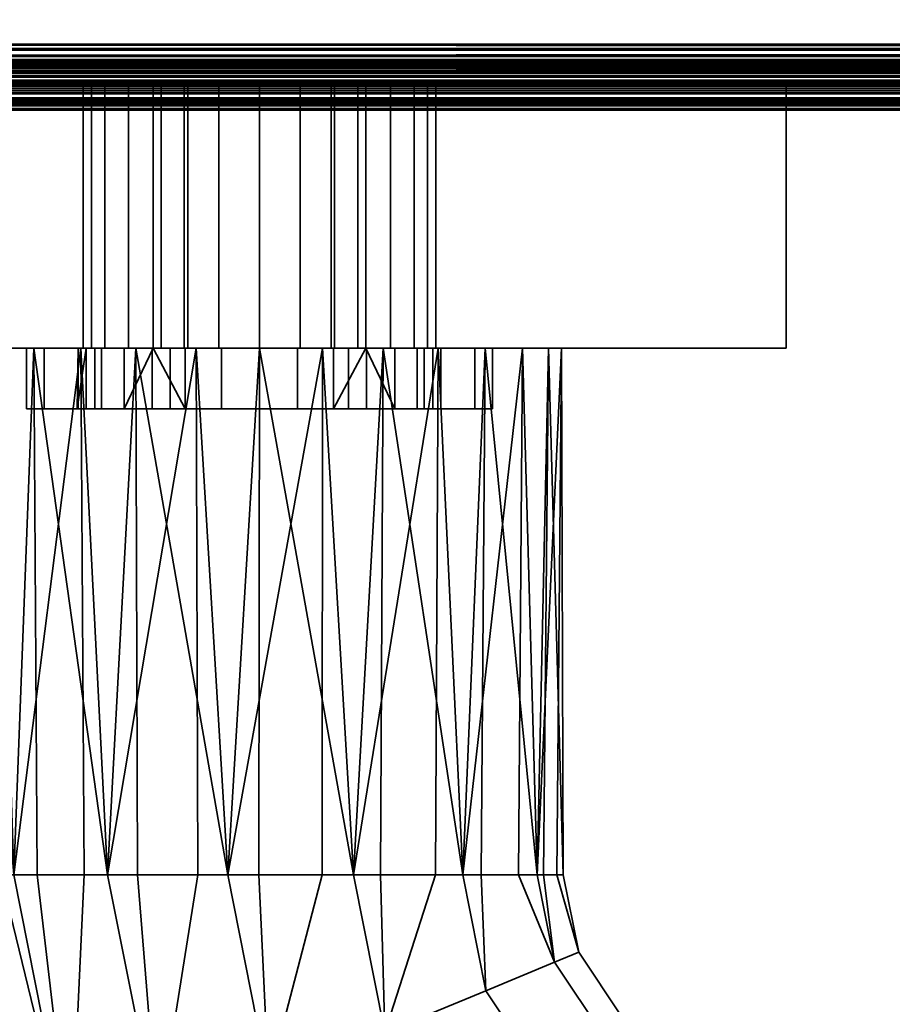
# Model space of a CAD drawing. Header units: millimetres. Extents: x -590 to 3690, y -120 to 127.
# Tile 613 of 656: x 2544 to 2587, y -94 to -46. Entities that reach past the tile are written whole.
import ezdxf

# ---------------------------------------------------------------- set-up
doc = ezdxf.new("R2010")
doc.units = ezdxf.units.MM
doc.layers.add('151', color=7, linetype='Continuous', true_color=0xffffff)

# ---------------------------------------------------------------- blocks, each defined once
blk = doc.blocks.new('UG_SURFACE_155')
at = {"layer": '151', "color": 43, "linetype": 'Continuous', "lineweight": 35}
for points in [[(2491, 0, 2017), (2491, -49, 2017), (3509, -49, 2017), (3509, 0, 2017)], [(2491, -47), (2491, -2), (3509, -2), (3509, -47)], [(2491, -49, 2), (2491, -47), (3509, -47), (3509, -49, 2)], [(2491, -49, 2017), (2530, -49, 1186.5), (2556, -49, 1190)], [(2556, -49, 1190), (2582, -49, 1186.5), (3509, -49, 2017), (2491, -49, 2017)], [(2491, -49, 2), (2556, -49, 948), (2530, -49, 951.5)], [(2582, -49, 951.5), (2556, -49, 948), (2491, -49, 2), (3509, -49, 2)], [(2556, -49, 948), (2556, -62, 948), (2530, -62, 951.5), (2530, -49, 951.5)], [(2530, -49, 1186.5), (2530, -62, 1186.5), (2556, -62, 1190), (2556, -49, 1190)], [(2547.289, -49, 1011.173), (2547.289, -62, 1011.173), (2548.368, -62, 1007.721), (2548.368, -49, 1007.721)], [(2547.699, -49, 1014.767), (2547.699, -62, 1014.767), (2547.289, -62, 1011.173), (2547.289, -49, 1011.173)], [(2564.711, -49, 1011.173), (2547.699, -49, 1014.767), (2547.289, -49, 1011.173)], [(2547.289, -49, 1011.173), (2548.368, -49, 1007.721), (2550.75, -49, 1005), (2564.711, -49, 1011.173)], [(2549.527, -49, 1017.888), (2549.527, -62, 1017.888), (2547.699, -62, 1014.767), (2547.699, -49, 1014.767)], [(2564.711, -49, 1011.173), (2549.527, -49, 1017.888), (2547.699, -49, 1014.767)], [(2548.368, -49, 1007.721), (2548.368, -62, 1007.721), (2550.75, -62, 1005), (2550.75, -49, 1005)], [(2552.461, -49, 1020.002), (2552.461, -62, 1020.002), (2549.527, -62, 1017.888), (2549.527, -49, 1017.888)], [(2556, -49, 1020.75), (2552.461, -49, 1020.002), (2549.527, -49, 1017.888), (2564.711, -49, 1011.173)], [(2550.75, -49, 992.5), (2550.75, -62, 992.5), (2551.15, -62, 990.491), (2551.15, -49, 990.491)], [(2550.75, -49, 1005), (2550.75, -62, 1005), (2550.75, -62, 1004.69)], [(2550.75, -62, 1004.69), (2550.75, -62, 992.5), (2550.75, -49, 992.5), (2550.75, -49, 1005)], [(2561.25, -49, 992.5), (2550.75, -49, 992.5), (2551.15, -49, 990.491), (2552.288, -49, 988.788)], [(2561.25, -49, 992.5), (2561.25, -49, 1005), (2550.75, -49, 1005), (2550.75, -49, 992.5)], [(2561.25, -49, 1005), (2563.632, -49, 1007.721), (2564.711, -49, 1011.173), (2550.75, -49, 1005)], [(2551.15, -49, 990.491), (2551.15, -62, 990.491), (2552.288, -62, 988.788), (2552.288, -49, 988.788)], [(2552.288, -49, 988.788), (2552.288, -62, 988.788), (2553.991, -62, 987.65), (2553.991, -49, 987.65)], [(2552.288, -49, 988.788), (2553.991, -49, 987.65), (2556, -49, 987.25)], [(2556, -49, 987.25), (2558.009, -49, 987.65), (2559.712, -49, 988.788), (2552.288, -49, 988.788)], [(2559.712, -49, 988.788), (2560.85, -49, 990.491), (2561.25, -49, 992.5), (2552.288, -49, 988.788)], [(2556, -49, 1020.75), (2556, -62, 1020.75), (2552.461, -62, 1020.002), (2552.461, -49, 1020.002)], [(2553.991, -49, 987.65), (2553.991, -62, 987.65), (2556, -62, 987.25), (2556, -49, 987.25)], [(2582, -49, 951.5), (2582, -62, 951.5), (2556, -62, 948), (2556, -49, 948)], [(2556, -49, 1190), (2556, -62, 1190), (2582, -62, 1186.5), (2582, -49, 1186.5)], [(2556, -49, 987.25), (2556, -62, 987.25), (2558.009, -62, 987.65), (2558.009, -49, 987.65)], [(2559.539, -49, 1020.002), (2559.539, -62, 1020.002), (2556, -62, 1020.75), (2556, -49, 1020.75)], [(2556, -49, 1020.75), (2564.711, -49, 1011.173), (2564.301, -49, 1014.767), (2562.473, -49, 1017.888)], [(2562.473, -49, 1017.888), (2559.539, -49, 1020.002), (2556, -49, 1020.75)], [(2558.009, -49, 987.65), (2558.009, -62, 987.65), (2559.712, -62, 988.788), (2559.712, -49, 988.788)], [(2562.473, -49, 1017.888), (2562.473, -62, 1017.888), (2559.539, -62, 1020.002), (2559.539, -49, 1020.002)], [(2559.712, -49, 988.788), (2559.712, -62, 988.788), (2560.85, -62, 990.491), (2560.85, -49, 990.491)], [(2560.85, -49, 990.491), (2560.85, -62, 990.491), (2561.25, -62, 992.5), (2561.25, -49, 992.5)], [(2561.25, -49, 1005), (2561.25, -49, 992.5), (2561.25, -62, 992.5), (2561.25, -62, 1004.69)], [(2561.25, -62, 1004.69), (2561.25, -62, 1005), (2561.25, -49, 1005)], [(2561.25, -49, 1005), (2561.25, -62, 1005), (2563.632, -62, 1007.721), (2563.632, -49, 1007.721)], [(2564.301, -49, 1014.767), (2564.301, -62, 1014.767), (2562.473, -62, 1017.888), (2562.473, -49, 1017.888)], [(2563.632, -49, 1007.721), (2563.632, -62, 1007.721), (2564.711, -62, 1011.173), (2564.711, -49, 1011.173)], [(2564.711, -49, 1011.173), (2564.711, -62, 1011.173), (2564.301, -62, 1014.767), (2564.301, -49, 1014.767)], [(2582, -49, 1186.5), (2582, -49, 951.5), (3509, -49, 2), (3509, -49, 2017)], [(2582, -49, 1186.5), (2582, -62, 1186.5), (2582, -62, 951.5), (2582, -49, 951.5)], [(2530, -62, 951.5), (2544.853, -62, 1093.963), (2541.734, -62, 1099.365)], [(2530, -62, 951.5), (2544.5, -62, 993.5), (2544.5, -62, 1014.5)], [(2530, -62, 951.5), (2549.899, -62, 1090.297), (2544.853, -62, 1093.963)], [(2530, -62, 951.5), (2545.375, -62, 989.099), (2544.5, -62, 993.5)], [(2530, -62, 951.5), (2547.868, -62, 985.368), (2545.375, -62, 989.099)], [(2556, -62, 1190), (2530, -62, 1186.5), (2552.881, -62, 1118.672), (2559.119, -62, 1118.672)], [(2543.01, -62, 1111.5), (2547.183, -62, 1116.135), (2530, -62, 1186.5)], [(2530, -62, 951.5), (2551.599, -62, 982.875), (2547.868, -62, 985.368)], [(2547.183, -62, 1116.135), (2552.881, -62, 1118.672), (2530, -62, 1186.5)], [(2530, -62, 951.5), (2556, -62, 948), (2556, -62, 982), (2551.599, -62, 982.875)], [(2544.5, -62, 1014.5), (2556, -62, 1089), (2549.899, -62, 1090.297), (2530, -62, 951.5)], [(2541.734, -62, 1099.365), (2544.853, -62, 1093.963), (2543.865, -88, 1095.183)], [(2547.183, -62, 1116.135), (2543.01, -62, 1111.5), (2543.865, -88, 1112.817)], [(2544.853, -62, 1093.963), (2545.017, -88, 1094.146), (2543.865, -88, 1095.183)], [(2543.865, -88, 1112.817), (2547.348, -88, 1115.953), (2547.183, -62, 1116.135)], [(2556, -62, 1089), (2544.5, -62, 1014.5), (2545.375, -62, 1018.901)], [(2545.375, -62, 989.099), (2545.375, -65, 989.099), (2544.5, -65, 993.5), (2544.5, -62, 993.5)], [(2544.5, -62, 993.5), (2544.5, -65, 993.5), (2544.5, -65, 1014.5), (2544.5, -62, 1014.5)], [(2544.5, -62, 1014.5), (2544.5, -65, 1014.5), (2545.375, -65, 1018.901), (2545.375, -62, 1018.901)], [(2544.853, -62, 1093.963), (2549.899, -62, 1090.297), (2548.5, -88, 1091.01)], [(2548.5, -88, 1091.01), (2545.017, -88, 1094.146), (2544.853, -62, 1093.963)], [(2545.375, -62, 1018.901), (2547.868, -62, 1022.632), (2556, -62, 1089)], [(2547.868, -62, 985.368), (2547.868, -65, 985.368), (2545.375, -65, 989.099), (2545.375, -62, 989.099)], [(2545.375, -62, 1018.901), (2545.375, -65, 1018.901), (2547.868, -65, 1022.632), (2547.868, -62, 1022.632)], [(2547.441, -62, 1009.219), (2547.049, -62, 1012.941), (2547, -65, 1012)], [(2547.049, -62, 1012.941), (2547.049, -65, 1012.941), (2547, -65, 1012)], [(2547, -65, 1012), (2547.441, -65, 1009.219), (2547.441, -62, 1009.219)], [(2548.206, -62, 1016.5), (2548.206, -65, 1016.5), (2547.049, -65, 1012.941), (2547.049, -62, 1012.941)], [(2547.049, -62, 1012.941), (2547.289, -62, 1011.173), (2547.699, -62, 1014.767)], [(2547.699, -62, 1014.767), (2548.206, -62, 1016.5), (2547.049, -62, 1012.941)], [(2547.289, -62, 1011.173), (2547.049, -62, 1012.941), (2547.441, -62, 1009.219)], [(2552.881, -62, 1118.672), (2547.183, -62, 1116.135), (2548.5, -88, 1116.99)], [(2547.183, -62, 1116.135), (2547.348, -88, 1115.953), (2548.5, -88, 1116.99)], [(2547.441, -62, 1009.219), (2548.368, -62, 1007.721), (2547.289, -62, 1011.173)], [(2547.441, -62, 1009.219), (2547.441, -65, 1009.219), (2549.312, -65, 1005.978), (2549.312, -62, 1005.978)], [(2548.368, -62, 1007.721), (2547.441, -62, 1009.219), (2549.312, -62, 1005.978)], [(2548.206, -62, 1016.5), (2547.699, -62, 1014.767), (2549.527, -62, 1017.888)], [(2556, -62, 1089), (2547.868, -62, 1022.632), (2551.599, -62, 1025.125)], [(2551.599, -62, 982.875), (2551.599, -65, 982.875), (2547.868, -65, 985.368), (2547.868, -62, 985.368)], [(2547.868, -62, 1022.632), (2547.868, -65, 1022.632), (2551.599, -65, 1025.125), (2551.599, -62, 1025.125)], [(2550.71, -62, 1019.281), (2550.71, -65, 1019.281), (2548.206, -65, 1016.5), (2548.206, -62, 1016.5)], [(2549.527, -62, 1017.888), (2550.71, -62, 1019.281), (2548.206, -62, 1016.5)], [(2549.312, -62, 1005.978), (2550.75, -62, 1004.69), (2550.75, -62, 1005), (2548.368, -62, 1007.721)], [(2549.899, -62, 1090.297), (2549.975, -88, 1090.53), (2548.5, -88, 1091.01)], [(2548.5, -88, 1116.99), (2552.957, -88, 1118.439), (2552.881, -62, 1118.672)], [(2549.312, -65, 1005.978), (2552.339, -65, 1003.778), (2550.75, -62, 1004.69)], [(2550.75, -62, 1004.69), (2549.312, -62, 1005.978), (2549.312, -65, 1005.978)], [(2550.71, -62, 1019.281), (2549.527, -62, 1017.888), (2552.461, -62, 1020.002)], [(2549.899, -62, 1090.297), (2556, -62, 1089), (2554.432, -88, 1089.082)], [(2554.432, -88, 1089.082), (2549.975, -88, 1090.53), (2549.899, -62, 1090.297)], [(2554.129, -62, 1020.803), (2554.129, -65, 1020.803), (2550.71, -65, 1019.281), (2550.71, -62, 1019.281)], [(2552.461, -62, 1020.002), (2554.129, -62, 1020.803), (2550.71, -62, 1019.281)], [(2552.339, -65, 1003.778), (2552.339, -62, 1003.778), (2550.75, -62, 1004.69)], [(2552.288, -62, 988.788), (2551.15, -62, 990.491), (2550.75, -62, 992.5), (2556, -62, 987.25)], [(2550.75, -62, 992.5), (2550.75, -62, 1004.69), (2552.339, -62, 1003.778)], [(2550.75, -62, 992.5), (2552.339, -62, 1003.778), (2556, -62, 1003), (2556, -62, 987.25)], [(2551.599, -62, 1025.125), (2556, -62, 1026), (2556, -62, 1089)], [(2556, -62, 982), (2556, -65, 982), (2551.599, -65, 982.875), (2551.599, -62, 982.875)], [(2551.599, -62, 1025.125), (2551.599, -65, 1025.125), (2556, -65, 1026), (2556, -62, 1026)], [(2556, -62, 987.25), (2553.991, -62, 987.65), (2552.288, -62, 988.788)], [(2552.339, -62, 1003.778), (2552.339, -65, 1003.778), (2556, -65, 1003), (2556, -62, 1003)], [(2554.129, -62, 1020.803), (2552.461, -62, 1020.002), (2556, -62, 1020.75)], [(2559.119, -62, 1118.672), (2552.881, -62, 1118.672), (2554.432, -88, 1118.918)], [(2552.881, -62, 1118.672), (2552.957, -88, 1118.439), (2554.432, -88, 1118.918)], [(2557.871, -62, 1020.803), (2557.871, -65, 1020.803), (2554.129, -65, 1020.803), (2554.129, -62, 1020.803)], [(2557.871, -62, 1020.803), (2554.129, -62, 1020.803), (2556, -62, 1020.75)], [(2556, -62, 1089), (2555.974, -88, 1089.244), (2554.432, -88, 1089.082)], [(2554.432, -88, 1118.918), (2559.093, -88, 1118.428), (2559.119, -62, 1118.672)], [(2560.635, -88, 1089.734), (2555.974, -88, 1089.244), (2556, -62, 1089)], [(2562.101, -62, 1090.297), (2556, -62, 1089), (2556, -62, 1026), (2560.401, -62, 1025.125)], [(2559.119, -62, 1118.672), (2582, -62, 1186.5), (2556, -62, 1190)], [(2560.401, -62, 982.875), (2556, -62, 982), (2556, -62, 948), (2582, -62, 951.5)], [(2560.401, -62, 982.875), (2560.401, -65, 982.875), (2556, -65, 982), (2556, -62, 982)], [(2556, -62, 1026), (2556, -65, 1026), (2560.401, -65, 1025.125), (2560.401, -62, 1025.125)], [(2556, -62, 1089), (2562.101, -62, 1090.297), (2560.635, -88, 1089.734)], [(2556, -62, 1003), (2556, -65, 1003), (2559.661, -65, 1003.778), (2559.661, -62, 1003.778)], [(2556, -62, 987.25), (2561.25, -62, 992.5), (2560.85, -62, 990.491), (2559.712, -62, 988.788)], [(2556, -62, 987.25), (2556, -62, 1003), (2559.661, -62, 1003.778), (2561.25, -62, 992.5)], [(2559.712, -62, 988.788), (2558.009, -62, 987.65), (2556, -62, 987.25)], [(2556, -62, 1020.75), (2559.539, -62, 1020.002), (2557.871, -62, 1020.803)], [(2561.29, -62, 1019.281), (2561.29, -65, 1019.281), (2557.871, -65, 1020.803), (2557.871, -62, 1020.803)], [(2561.29, -62, 1019.281), (2557.871, -62, 1020.803), (2559.539, -62, 1020.002)], [(2559.119, -62, 1118.672), (2559.093, -88, 1118.428), (2560.635, -88, 1118.266)], [(2582, -62, 1186.5), (2559.119, -62, 1118.672), (2564.817, -62, 1116.135)], [(2564.817, -62, 1116.135), (2559.119, -62, 1118.672), (2560.635, -88, 1118.266)], [(2559.539, -62, 1020.002), (2562.473, -62, 1017.888), (2561.29, -62, 1019.281)], [(2561.25, -62, 1004.69), (2559.661, -65, 1003.778), (2562.688, -65, 1005.978)], [(2561.25, -62, 1004.69), (2559.661, -62, 1003.778), (2559.661, -65, 1003.778)], [(2559.661, -62, 1003.778), (2561.25, -62, 1004.69), (2561.25, -62, 992.5)], [(2564.132, -62, 985.368), (2560.401, -62, 982.875), (2582, -62, 951.5)], [(2560.401, -62, 1025.125), (2564.132, -62, 1022.632), (2562.101, -62, 1090.297)], [(2564.132, -62, 985.368), (2564.132, -65, 985.368), (2560.401, -65, 982.875), (2560.401, -62, 982.875)], [(2560.401, -62, 1025.125), (2560.401, -65, 1025.125), (2564.132, -65, 1022.632), (2564.132, -62, 1022.632)], [(2562.101, -62, 1090.297), (2561.978, -88, 1090.51), (2560.635, -88, 1089.734)], [(2560.635, -88, 1118.266), (2564.694, -88, 1115.923), (2564.817, -62, 1116.135)], [(2562.688, -65, 1005.978), (2562.688, -62, 1005.978), (2561.25, -62, 1004.69)], [(2563.632, -62, 1007.721), (2561.25, -62, 1005), (2561.25, -62, 1004.69), (2562.688, -62, 1005.978)], [(2563.794, -62, 1016.5), (2563.794, -65, 1016.5), (2561.29, -65, 1019.281), (2561.29, -62, 1019.281)], [(2563.794, -62, 1016.5), (2561.29, -62, 1019.281), (2562.473, -62, 1017.888)], [(2566.037, -88, 1092.853), (2561.978, -88, 1090.51), (2562.101, -62, 1090.297)], [(2582, -62, 951.5), (2562.101, -62, 1090.297), (2566.625, -62, 1018.901), (2567.5, -62, 1014.5)], [(2562.101, -62, 1090.297), (2564.132, -62, 1022.632), (2566.625, -62, 1018.901)], [(2567.147, -62, 1093.963), (2562.101, -62, 1090.297), (2582, -62, 951.5)], [(2562.101, -62, 1090.297), (2567.147, -62, 1093.963), (2566.037, -88, 1092.853)], [(2562.473, -62, 1017.888), (2564.301, -62, 1014.767), (2563.794, -62, 1016.5)], [(2562.688, -62, 1005.978), (2562.688, -65, 1005.978), (2564.559, -65, 1009.219), (2564.559, -62, 1009.219)], [(2562.688, -62, 1005.978), (2564.559, -62, 1009.219), (2563.632, -62, 1007.721)], [(2564.711, -62, 1011.173), (2563.632, -62, 1007.721), (2564.559, -62, 1009.219)], [(2564.951, -62, 1012.941), (2564.951, -65, 1012.941), (2563.794, -65, 1016.5), (2563.794, -62, 1016.5)], [(2564.951, -62, 1012.941), (2563.794, -62, 1016.5), (2564.301, -62, 1014.767)], [(2566.625, -62, 989.099), (2564.132, -62, 985.368), (2582, -62, 951.5)], [(2566.625, -62, 989.099), (2566.625, -65, 989.099), (2564.132, -65, 985.368), (2564.132, -62, 985.368)], [(2564.132, -62, 1022.632), (2564.132, -65, 1022.632), (2566.625, -65, 1018.901), (2566.625, -62, 1018.901)], [(2564.301, -62, 1014.767), (2564.711, -62, 1011.173), (2564.951, -62, 1012.941)], [(2564.559, -62, 1009.219), (2564.559, -65, 1009.219), (2564.951, -65, 1012.941), (2564.951, -62, 1012.941)], [(2564.559, -62, 1009.219), (2564.951, -62, 1012.941), (2564.711, -62, 1011.173)], [(2564.817, -62, 1116.135), (2564.694, -88, 1115.923), (2566.037, -88, 1115.147)], [(2582, -62, 1186.5), (2564.817, -62, 1116.135), (2568.99, -62, 1111.5)], [(2568.99, -62, 1111.5), (2564.817, -62, 1116.135), (2566.037, -88, 1115.147)], [(2567.147, -62, 1093.963), (2566.948, -88, 1094.107), (2566.037, -88, 1092.853)], [(2566.037, -88, 1115.147), (2568.792, -88, 1111.356), (2568.99, -62, 1111.5)], [(2567.5, -62, 993.5), (2566.625, -62, 989.099), (2582, -62, 951.5)], [(2567.5, -62, 993.5), (2567.5, -65, 993.5), (2566.625, -65, 989.099), (2566.625, -62, 989.099)], [(2566.625, -62, 1018.901), (2566.625, -65, 1018.901), (2567.5, -65, 1014.5), (2567.5, -62, 1014.5)], [(2569.703, -88, 1097.899), (2566.948, -88, 1094.107), (2567.147, -62, 1093.963)], [(2582, -62, 951.5), (2570.266, -62, 1099.365), (2567.147, -62, 1093.963)], [(2567.147, -62, 1093.963), (2570.266, -62, 1099.365), (2569.703, -88, 1097.899)], [(2567.5, -62, 1014.5), (2567.5, -62, 993.5), (2582, -62, 951.5)], [(2567.5, -62, 1014.5), (2567.5, -65, 1014.5), (2567.5, -65, 993.5), (2567.5, -62, 993.5)], [(2568.99, -62, 1111.5), (2568.792, -88, 1111.356), (2569.703, -88, 1110.101)], [(2568.99, -62, 1111.5), (2570.918, -62, 1105.568), (2582, -62, 1186.5)], [(2570.918, -62, 1105.568), (2568.99, -62, 1111.5), (2569.703, -88, 1110.101)], [(2570.266, -62, 1099.365), (2570.026, -88, 1099.416), (2569.703, -88, 1097.899)], [(2569.703, -88, 1110.101), (2570.678, -88, 1105.517), (2570.918, -62, 1105.568)], [(2571, -88, 1104), (2570.026, -88, 1099.416), (2570.266, -62, 1099.365)], [(2570.918, -62, 1105.568), (2570.266, -62, 1099.365), (2582, -62, 951.5), (2582, -62, 1186.5)], [(2570.266, -62, 1099.365), (2570.918, -62, 1105.568), (2571, -88, 1104)], [(2570.918, -62, 1105.568), (2570.678, -88, 1105.517), (2571, -88, 1104)], [(2544.5, -65, 1014.5), (2544.5, -65, 993.5), (2547.441, -65, 1009.219), (2547, -65, 1012)], [(2547, -65, 1012), (2547.049, -65, 1012.941), (2544.5, -65, 1014.5)], [(2544.5, -65, 993.5), (2549.312, -65, 1005.978), (2547.441, -65, 1009.219)], [(2547.049, -65, 1012.941), (2548.206, -65, 1016.5), (2545.375, -65, 1018.901), (2544.5, -65, 1014.5)], [(2552.339, -65, 1003.778), (2549.312, -65, 1005.978), (2544.5, -65, 993.5), (2545.375, -65, 989.099)], [(2556, -65, 1003), (2552.339, -65, 1003.778), (2545.375, -65, 989.099), (2547.868, -65, 985.368)], [(2548.206, -65, 1016.5), (2550.71, -65, 1019.281), (2547.868, -65, 1022.632), (2545.375, -65, 1018.901)], [(2551.599, -65, 1025.125), (2547.868, -65, 1022.632), (2550.71, -65, 1019.281), (2554.129, -65, 1020.803)], [(2547.868, -65, 985.368), (2551.599, -65, 982.875), (2556, -65, 982), (2556, -65, 1003)], [(2556, -65, 1026), (2551.599, -65, 1025.125), (2554.129, -65, 1020.803)], [(2554.129, -65, 1020.803), (2557.871, -65, 1020.803), (2560.401, -65, 1025.125), (2556, -65, 1026)], [(2556, -65, 1003), (2556, -65, 982), (2560.401, -65, 982.875), (2564.132, -65, 985.368)], [(2564.132, -65, 985.368), (2566.625, -65, 989.099), (2559.661, -65, 1003.778), (2556, -65, 1003)], [(2557.871, -65, 1020.803), (2561.29, -65, 1019.281), (2564.132, -65, 1022.632), (2560.401, -65, 1025.125)], [(2566.625, -65, 989.099), (2567.5, -65, 993.5), (2562.688, -65, 1005.978), (2559.661, -65, 1003.778)], [(2566.625, -65, 1018.901), (2564.132, -65, 1022.632), (2561.29, -65, 1019.281), (2563.794, -65, 1016.5)], [(2564.559, -65, 1009.219), (2562.688, -65, 1005.978), (2567.5, -65, 993.5)], [(2563.794, -65, 1016.5), (2564.951, -65, 1012.941), (2567.5, -65, 1014.5), (2566.625, -65, 1018.901)], [(2567.5, -65, 993.5), (2567.5, -65, 1014.5), (2564.951, -65, 1012.941), (2564.559, -65, 1009.219)], [(2544.348, -103.182, 1100.881), (2544.348, -103.182, 1107.119), (2541, -88, 1104)], [(2544.348, -103.182, 1107.119), (2541.164, -88, 1105.559), (2541, -88, 1104)], [(2541, -88, 1104), (2541.328, -88, 1100.881), (2544.348, -103.182, 1100.881)], [(2544.348, -103.182, 1107.119), (2541.328, -88, 1107.119), (2541.164, -88, 1105.559)], [(2544.348, -103.182, 1100.881), (2541.328, -88, 1100.881), (2541.959, -88, 1099.465)], [(2543.234, -88, 1111.4), (2541.328, -88, 1107.119), (2544.348, -103.182, 1107.119), (2546.691, -102.211, 1112.817)], [(2541.959, -88, 1099.465), (2543.865, -88, 1095.183), (2546.691, -102.211, 1095.183), (2544.348, -103.182, 1100.881)], [(2546.691, -102.211, 1112.817), (2543.865, -88, 1112.817), (2543.234, -88, 1111.4)], [(2546.691, -102.211, 1095.183), (2543.865, -88, 1095.183), (2545.017, -88, 1094.146)], [(2547.348, -88, 1115.953), (2543.865, -88, 1112.817), (2546.691, -102.211, 1112.817)], [(2545.017, -88, 1094.146), (2548.5, -88, 1091.01), (2550.974, -100.437, 1091.01), (2546.691, -102.211, 1095.183)], [(2546.691, -102.211, 1112.817), (2550.974, -100.437, 1116.99), (2548.5, -88, 1116.99), (2547.348, -88, 1115.953)], [(2550.974, -100.437, 1091.01), (2548.5, -88, 1091.01), (2549.975, -88, 1090.53)], [(2552.957, -88, 1118.439), (2548.5, -88, 1116.99), (2550.974, -100.437, 1116.99)], [(2549.975, -88, 1090.53), (2554.432, -88, 1089.082), (2556.454, -98.167, 1089.082), (2550.974, -100.437, 1091.01)], [(2550.974, -100.437, 1116.99), (2556.454, -98.167, 1118.918), (2554.432, -88, 1118.918), (2552.957, -88, 1118.439)], [(2556.454, -98.167, 1089.082), (2554.432, -88, 1089.082), (2555.974, -88, 1089.244)], [(2559.093, -88, 1118.428), (2554.432, -88, 1118.918), (2556.454, -98.167, 1118.918)], [(2555.974, -88, 1089.244), (2560.635, -88, 1089.734), (2562.186, -95.793, 1089.734), (2556.454, -98.167, 1089.082)], [(2556.454, -98.167, 1118.918), (2562.186, -95.793, 1118.266), (2560.635, -88, 1118.266), (2559.093, -88, 1118.428)], [(2562.186, -95.793, 1089.734), (2560.635, -88, 1089.734), (2561.978, -88, 1090.51)], [(2564.694, -88, 1115.923), (2560.635, -88, 1118.266), (2562.186, -95.793, 1118.266)], [(2561.978, -88, 1090.51), (2566.037, -88, 1092.853), (2567.176, -93.726, 1092.853), (2562.186, -95.793, 1089.734)], [(2562.186, -95.793, 1118.266), (2567.176, -93.726, 1115.147), (2566.037, -88, 1115.147), (2564.694, -88, 1115.923)], [(2567.176, -93.726, 1092.853), (2566.037, -88, 1092.853), (2566.948, -88, 1094.107)], [(2568.792, -88, 1111.356), (2566.037, -88, 1115.147), (2567.176, -93.726, 1115.147), (2570.563, -92.323, 1110.101)], [(2566.948, -88, 1094.107), (2569.703, -88, 1097.899), (2570.563, -92.323, 1097.899), (2567.176, -93.726, 1092.853)], [(2570.563, -92.323, 1110.101), (2569.703, -88, 1110.101), (2568.792, -88, 1111.356)], [(2570.563, -92.323, 1097.899), (2569.703, -88, 1097.899), (2570.026, -88, 1099.416)], [(2570.678, -88, 1105.517), (2569.703, -88, 1110.101), (2570.563, -92.323, 1110.101), (2571.761, -91.827, 1104)], [(2570.026, -88, 1099.416), (2571, -88, 1104), (2571.761, -91.827, 1104), (2570.563, -92.323, 1097.899)], [(2571.761, -91.827, 1104), (2571, -88, 1104), (2570.678, -88, 1105.517)], [(2571.761, -91.827, 1104), (2573.929, -95.071, 1104), (2573.012, -95.988, 1097.899), (2570.563, -92.323, 1097.899)], [(2570.563, -92.323, 1110.101), (2573.012, -95.988, 1110.101), (2573.929, -95.071, 1104), (2571.761, -91.827, 1104)], [(2570.563, -92.323, 1097.899), (2573.012, -95.988, 1097.899), (2570.42, -98.58, 1092.853), (2567.176, -93.726, 1092.853)], [(2567.176, -93.726, 1115.147), (2570.42, -98.58, 1115.147), (2573.012, -95.988, 1110.101), (2570.563, -92.323, 1110.101)], [(2567.176, -93.726, 1092.853), (2570.42, -98.58, 1092.853), (2566.6, -102.4, 1089.734), (2562.186, -95.793, 1089.734)], [(2562.186, -95.793, 1118.266), (2566.6, -102.4, 1118.266), (2570.42, -98.58, 1115.147), (2567.176, -93.726, 1115.147)]]:
    blk.add_3dface(points, dxfattribs=at)
blk = doc.blocks.new('UG_SURFACE_206')
at = {"layer": '151', "color": 41, "linetype": 'Continuous', "lineweight": 35}
for points in [[(3587.75, -50, 2096.25), (3587.75, -35, 2096.25), (2412.25, -35, 2096.25), (2412.25, -50, 2096.25)], [(3517.75, -35, 2026.25), (3517.75, -50, 2026.25), (2482.25, -50, 2026.25), (2482.25, -35, 2026.25)], [(3517.75, -50, 2026.25), (3587.75, -50, 2096.25), (2412.25, -50, 2096.25), (2482.25, -50, 2026.25)]]:
    blk.add_3dface(points, dxfattribs=at)
blk = doc.blocks.new('UG_SURFACE_207')
at = {"layer": '151', "color": 14, "linetype": 'Continuous', "lineweight": 35}
for points in [[(3592.75, -47, 2101.25), (3592.75, -31.25, 2101.25), (2407.25, -31.25, 2101.25), (2407.25, -47, 2101.25)], [(2412.25, -31.25, 2096.25), (3587.75, -31.25, 2096.25), (3587.75, -50, 2096.25), (2412.25, -50, 2096.25)], [(3592.75, -47, 2101.25), (2407.25, -47, 2101.25), (2407.281, -47.233, 2101.219)], [(2407.281, -47.233, 2101.219), (3592.727, -47.236, 2101.227), (3592.75, -47, 2101.25)], [(3592.695, -47.571, 2101.195), (2407.281, -47.233, 2101.219), (2407.355, -47.785, 2101.146)], [(3592.695, -47.571, 2101.195), (3592.727, -47.236, 2101.227), (2407.281, -47.233, 2101.219)], [(3592.695, -47.571, 2101.195), (2407.355, -47.785, 2101.146), (2407.472, -48.072, 2101.028)], [(2407.472, -48.072, 2101.028), (3592.528, -48.075, 2101.028), (3592.695, -47.571, 2101.195)], [(3592.528, -48.075, 2101.028), (2407.472, -48.072, 2101.028), (2407.636, -48.473, 2100.863)], [(3592.454, -48.299, 2100.954), (3592.528, -48.075, 2101.028), (2407.636, -48.473, 2100.863)], [(3592.454, -48.299, 2100.954), (2407.636, -48.473, 2100.863), (2407.93, -48.841, 2100.57)], [(2407.93, -48.841, 2100.57), (3592.076, -48.857, 2100.576), (3592.454, -48.299, 2100.954)], [(3591.96, -49.029, 2100.46), (2407.93, -48.841, 2100.57), (2408.229, -49.217, 2100.271)], [(3591.96, -49.029, 2100.46), (3592.076, -48.857, 2100.576), (2407.93, -48.841, 2100.57)], [(3591.96, -49.029, 2100.46), (2408.229, -49.217, 2100.271), (2408.603, -49.442, 2099.897)], [(2408.603, -49.442, 2099.897), (3591.398, -49.456, 2099.897), (3591.96, -49.029, 2100.46)], [(3591.398, -49.456, 2099.897), (2408.603, -49.442, 2099.897), (2409.243, -49.826, 2099.257)], [(3591.11, -49.674, 2099.61), (3591.398, -49.456, 2099.897), (2409.243, -49.826, 2099.257)], [(3591.11, -49.674, 2099.61), (2409.243, -49.826, 2099.257), (2409.386, -49.851, 2099.114)], [(2409.386, -49.851, 2099.114), (3590.607, -49.795, 2099.107), (3591.11, -49.674, 2099.61)], [(3590.607, -49.795, 2099.107), (2409.386, -49.851, 2099.114), (2410.25, -50, 2098.25)], [(2410.25, -50, 2098.25), (3589.75, -50, 2098.25), (3590.607, -49.795, 2099.107)], [(3587.75, -50, 2096.25), (3589.75, -50, 2098.25), (2410.25, -50, 2098.25), (2412.25, -50, 2096.25)]]:
    blk.add_3dface(points, dxfattribs=at)
blk = doc.blocks.new('UG_SURFACE_208')
at = {"layer": '151', "color": 14, "linetype": 'Continuous', "lineweight": 35}
for points in [[(3512.75, 11.25, 2021.25), (3512.75, -47, 2021.25), (2487.25, -47, 2021.25), (2487.25, 11.25, 2021.25)], [(3517.75, -50, 2026.25), (3517.75, -35, 2026.25), (2482.25, -35, 2026.25), (2482.25, -50, 2026.25)], [(2487.195, -47.571, 2021.305), (3512.75, -47, 2021.25), (3512.855, -47.785, 2021.354)], [(2487.195, -47.571, 2021.305), (2487.25, -47, 2021.25), (3512.75, -47, 2021.25)], [(3512.855, -47.785, 2021.354), (2487.103, -47.851, 2021.398), (2487.195, -47.571, 2021.305)], [(2486.954, -48.299, 2021.546), (2487.103, -47.851, 2021.398), (3512.885, -47.859, 2021.385)], [(2486.954, -48.299, 2021.546), (3512.885, -47.859, 2021.385), (3513.136, -48.473, 2021.636)], [(3512.855, -47.785, 2021.354), (3512.885, -47.859, 2021.385), (2487.103, -47.851, 2021.398)], [(3513.136, -48.473, 2021.636), (2486.729, -48.631, 2021.771), (2486.954, -48.299, 2021.546)], [(3513.136, -48.473, 2021.636), (3513.266, -48.635, 2021.765), (2486.729, -48.631, 2021.771)], [(3513.729, -49.217, 2022.229), (2486.113, -49.292, 2022.387), (2486.46, -49.029, 2022.04)], [(2486.46, -49.029, 2022.04), (2486.729, -48.631, 2021.771), (3513.266, -48.635, 2021.765)], [(2486.46, -49.029, 2022.04), (3513.266, -48.635, 2021.765), (3513.729, -49.217, 2022.229)], [(2485.61, -49.674, 2022.89), (2486.113, -49.292, 2022.387), (3513.88, -49.308, 2022.38)], [(2485.61, -49.674, 2022.89), (3513.88, -49.308, 2022.38), (3514.666, -49.78, 2023.166)], [(3513.729, -49.217, 2022.229), (3513.88, -49.308, 2022.38), (2486.113, -49.292, 2022.387)], [(3515.75, -50, 2024.25), (3517.75, -50, 2026.25), (2482.25, -50, 2026.25), (2484.25, -50, 2024.25)], [(2484.25, -50, 2024.25), (2484.483, -49.944, 2024.017), (3515.514, -49.959, 2024.014)], [(3515.514, -49.959, 2024.014), (3515.75, -50, 2024.25), (2484.25, -50, 2024.25)], [(3514.743, -49.826, 2023.243), (2484.483, -49.944, 2024.017), (2485.332, -49.741, 2023.168)], [(3514.743, -49.826, 2023.243), (3515.514, -49.959, 2024.014), (2484.483, -49.944, 2024.017)], [(3514.666, -49.78, 2023.166), (2485.332, -49.741, 2023.168), (2485.61, -49.674, 2022.89)], [(2485.332, -49.741, 2023.168), (3514.666, -49.78, 2023.166), (3514.743, -49.826, 2023.243)]]:
    blk.add_3dface(points, dxfattribs=at)
blk = doc.blocks.new('UG_SURFACE_209')
at = {"layer": '151', "color": 7, "linetype": 'Continuous', "lineweight": 35}
for points in [[(2487.25, 11, 2021.25), (2487.25, -47, 2021.25), (3512.75, -47, 2021.25), (3512.75, 11, 2021.25)], [(3512.5, 11, 2021), (3512.5, -47, 2021), (2487.5, -47, 2021), (2487.5, 11, 2021)], [(3593, -47, 2101.5), (3593, -31.25, 2101.5), (2407, -31.25, 2101.5), (2407, -47, 2101.5)], [(2407.25, -31.25, 2101.25), (3592.75, -31.25, 2101.25), (3274.75, -47, 2101.25), (2476.75, -47, 2101.25)], [(3593, -47, 2101.5), (2407, -47, 2101.5), (2407.04, -47.249, 2101.46)], [(2407.04, -47.249, 2101.46), (3592.975, -47.256, 2101.475), (3593, -47, 2101.5)], [(3592.555, -47.993, 2101.055), (2407.44, -47.994, 2101.06), (3274.75, -47, 2101.25)], [(2476.75, -47, 2101.25), (3274.75, -47, 2101.25), (2407.44, -47.994, 2101.06)], [(3512.855, -47.785, 2021.354), (2487.25, -47, 2021.25), (2487.195, -47.571, 2021.305)], [(3512.855, -47.785, 2021.354), (3512.75, -47, 2021.25), (2487.25, -47, 2021.25)], [(2487.388, -47.848, 2021.112), (3512.5, -47, 2021), (3512.613, -47.85, 2021.113)], [(2487.388, -47.848, 2021.112), (2487.5, -47, 2021), (3512.5, -47, 2021)], [(3592.941, -47.619, 2101.441), (2407.04, -47.249, 2101.46), (2407.161, -48.01, 2101.339)], [(3592.941, -47.619, 2101.441), (3592.975, -47.256, 2101.475), (2407.04, -47.249, 2101.46)], [(3592.941, -47.619, 2101.441), (2407.161, -48.01, 2101.339), (2407.238, -48.159, 2101.262)], [(2407.238, -48.159, 2101.262), (3592.76, -48.165, 2101.26), (3592.941, -47.619, 2101.441)], [(2487.195, -47.571, 2021.305), (2487.023, -48.091, 2021.477), (3512.978, -48.087, 2021.478)], [(2487.195, -47.571, 2021.305), (3512.978, -48.087, 2021.478), (3512.855, -47.785, 2021.354)], [(2407.636, -48.473, 2100.863), (2407.44, -47.994, 2101.06), (3592.555, -47.993, 2101.055)], [(2407.636, -48.473, 2100.863), (3592.555, -47.993, 2101.055), (3592.454, -48.299, 2100.954)], [(3513.136, -48.473, 2021.636), (2487.023, -48.091, 2021.477), (2486.954, -48.299, 2021.546)], [(3512.919, -48.596, 2021.419), (2486.955, -48.799, 2021.544), (2487.351, -47.927, 2021.149)], [(3513.136, -48.473, 2021.636), (3512.978, -48.087, 2021.478), (2487.023, -48.091, 2021.477)], [(3512.613, -47.85, 2021.113), (2487.351, -47.927, 2021.149), (2487.388, -47.848, 2021.112)], [(3512.613, -47.85, 2021.113), (3512.646, -47.931, 2021.146), (2487.351, -47.927, 2021.149)], [(2487.351, -47.927, 2021.149), (3512.646, -47.931, 2021.146), (3512.919, -48.596, 2021.419)], [(3592.679, -48.408, 2101.179), (2407.238, -48.159, 2101.262), (2407.648, -48.947, 2100.852)], [(3592.679, -48.408, 2101.179), (3592.76, -48.165, 2101.26), (2407.238, -48.159, 2101.262)], [(3592.454, -48.299, 2100.954), (3591.96, -49.029, 2100.46), (2407.636, -48.473, 2100.863)], [(2407.636, -48.473, 2100.863), (3591.96, -49.029, 2100.46), (3591.918, -49.061, 2100.418)], [(3591.918, -49.061, 2100.418), (2408.092, -49.045, 2100.408), (2407.636, -48.473, 2100.863)], [(3592.679, -48.408, 2101.179), (2407.648, -48.947, 2100.852), (2407.723, -49.012, 2100.777)], [(2407.723, -49.012, 2100.777), (3592.27, -49.012, 2100.77), (3592.679, -48.408, 2101.179)], [(3513.638, -49.103, 2022.138), (2486.954, -48.299, 2021.546), (2486.46, -49.029, 2022.04)], [(2486.954, -48.299, 2021.546), (3513.638, -49.103, 2022.138), (3513.136, -48.473, 2021.636)], [(3512.919, -48.596, 2021.419), (3513.058, -48.771, 2021.559), (2486.955, -48.799, 2021.544)], [(2407.723, -49.012, 2100.777), (2408.468, -49.658, 2100.032), (3591.535, -49.66, 2100.035)], [(3591.535, -49.66, 2100.035), (3592.144, -49.198, 2100.644), (2407.723, -49.012, 2100.777)], [(3592.144, -49.198, 2100.644), (3592.27, -49.012, 2100.77), (2407.723, -49.012, 2100.777)], [(2408.229, -49.217, 2100.271), (2408.092, -49.045, 2100.408), (3591.918, -49.061, 2100.418)], [(2408.229, -49.217, 2100.271), (3591.918, -49.061, 2100.418), (3591.11, -49.674, 2099.61)], [(3513.561, -49.402, 2022.061), (2486.253, -49.454, 2022.247), (2486.952, -48.805, 2021.548)], [(2486.46, -49.029, 2022.04), (2486.366, -49.1, 2022.135), (3513.638, -49.103, 2022.138)], [(2486.952, -48.805, 2021.548), (3513.058, -48.771, 2021.559), (3513.561, -49.402, 2022.061)], [(2486.952, -48.805, 2021.548), (2486.955, -48.799, 2021.544), (3513.058, -48.771, 2021.559)], [(2408.229, -49.217, 2100.271), (3591.11, -49.674, 2099.61), (3590.881, -49.729, 2099.38)], [(3590.881, -49.729, 2099.38), (2409.12, -49.752, 2099.38), (2408.229, -49.217, 2100.271)], [(3513.729, -49.217, 2022.229), (2486.366, -49.1, 2022.135), (2485.61, -49.674, 2022.89)], [(2485.61, -49.674, 2022.89), (3514.65, -49.77, 2023.15), (3513.729, -49.217, 2022.229)], [(2485.849, -49.829, 2022.65), (2486.253, -49.454, 2022.247), (3513.724, -49.5, 2022.224)], [(2485.849, -49.829, 2022.65), (3513.724, -49.5, 2022.224), (3514.575, -50.011, 2023.076)], [(3513.561, -49.402, 2022.061), (3513.724, -49.5, 2022.224), (2486.253, -49.454, 2022.247)], [(3513.729, -49.217, 2022.229), (3513.638, -49.103, 2022.138), (2486.366, -49.1, 2022.135)], [(3591.223, -49.897, 2099.723), (2408.468, -49.658, 2100.032), (2408.691, -49.852, 2099.808)], [(3591.223, -49.897, 2099.723), (3591.535, -49.66, 2100.035), (2408.468, -49.658, 2100.032)], [(2408.691, -49.852, 2099.808), (2409.324, -50.013, 2099.176), (3590.678, -50.028, 2099.178)], [(3590.678, -50.028, 2099.178), (3591.223, -49.897, 2099.723), (2408.691, -49.852, 2099.808)], [(2409.243, -49.826, 2099.257), (2409.12, -49.752, 2099.38), (3590.881, -49.729, 2099.38)], [(2410.25, -50, 2098.25), (2409.243, -49.826, 2099.257), (3590.881, -49.729, 2099.38)], [(2409.324, -50.013, 2099.176), (2410.25, -50.25, 2098.25), (3589.75, -50.25, 2098.25)], [(3589.75, -50.25, 2098.25), (3590.678, -50.028, 2099.178), (2409.324, -50.013, 2099.176)], [(3590.881, -49.729, 2099.38), (3589.75, -50, 2098.25), (2410.25, -50, 2098.25)], [(3515.75, -50, 2024.25), (2484.25, -50, 2024.25), (2410.25, -50, 2098.25), (3589.75, -50, 2098.25)], [(3514.743, -49.826, 2023.243), (2485.348, -49.737, 2023.152), (2484.25, -50, 2024.25)], [(2484.25, -50, 2024.25), (3515.75, -50, 2024.25), (3514.743, -49.826, 2023.243)], [(3514.659, -50.061, 2023.159), (2484.501, -50.184, 2023.999), (2485.418, -49.943, 2023.082)], [(3514.659, -50.061, 2023.159), (3515.495, -50.206, 2023.994), (2484.501, -50.184, 2023.999)], [(2485.61, -49.674, 2022.89), (2485.348, -49.737, 2023.152), (3514.65, -49.77, 2023.15)], [(3514.743, -49.826, 2023.243), (3514.65, -49.77, 2023.15), (2485.348, -49.737, 2023.152)], [(3514.575, -50.011, 2023.076), (2485.418, -49.943, 2023.082), (2485.849, -49.829, 2022.65)], [(2485.418, -49.943, 2023.082), (3514.575, -50.011, 2023.076), (3514.659, -50.061, 2023.159)], [(3515.75, -50.25, 2024.25), (3589.75, -50.25, 2098.25), (2410.25, -50.25, 2098.25), (2484.25, -50.25, 2024.25)], [(2484.25, -50.25, 2024.25), (2484.501, -50.184, 2023.999), (3515.495, -50.206, 2023.994)], [(3515.495, -50.206, 2023.994), (3515.75, -50.25, 2024.25), (2484.25, -50.25, 2024.25)]]:
    blk.add_3dface(points, dxfattribs=at)

msp = doc.modelspace()

# ---------------------------------------------------------------- linework, layer by layer
at = {"layer": '151', "color": 252, "linetype": 'Continuous', "lineweight": -3, "true_color": 0x939598}
for p, q in [((3593, -47, 2101.5), (2407, -47, 2101.5)), ((3592.75, -47, 2101.25), (2407.25, -47, 2101.25)), ((3512.75, -47, 2021.25), (2487.25, -47, 2021.25)), ((3512.75, -47, 2021.25), (2487.25, -47, 2021.25)), ((3512.5, -47, 2021), (2487.5, -47, 2021)), ((2491, -47), (3509, -47)), ((2491, -49, 2017), (3509, -49, 2017)), ((3509, -49, 2), (2491, -49, 2)), ((2550.75, -62, 992.5), (2550.75, -49, 992.5)), ((2550.75, -62, 1005), (2550.75, -49, 1005)), ((2550.75, -49, 992.5), (2550.75, -49, 1005)), ((2561.25, -62, 1005), (2561.25, -49, 1005)), ((2561.25, -62, 992.5), (2561.25, -49, 992.5)), ((2561.25, -49, 1005), (2561.25, -49, 992.5)), ((2582, -49, 1186.5), (2582, -62, 1186.5)), ((2582, -49, 951.5), (2582, -62, 951.5)), ((2582, -49, 1186.5), (2582, -49, 951.5)), ((3589.75, -50, 2098.25), (2410.25, -50, 2098.25)), ((3589.75, -50, 2098.25), (2410.25, -50, 2098.25)), ((3587.75, -50, 2096.25), (2412.25, -50, 2096.25)), ((3587.75, -50, 2096.25), (2412.25, -50, 2096.25)), ((3517.75, -50, 2026.25), (2482.25, -50, 2026.25)), ((3517.75, -50, 2026.25), (2482.25, -50, 2026.25)), ((3515.75, -50, 2024.25), (2484.25, -50, 2024.25)), ((3589.75, -50.25, 2098.25), (2410.25, -50.25, 2098.25)), ((3515.75, -50.25, 2024.25), (2484.25, -50.25, 2024.25)), ((2544.5, -65, 993.5), (2544.5, -62, 993.5)), ((2544.5, -65, 1014.5), (2544.5, -62, 1014.5)), ((2544.5, -62, 993.5), (2544.5, -62, 1014.5)), ((2550.75, -62, 1005), (2550.75, -62, 1004.69)), ((2550.75, -62, 1004.69), (2550.75, -62, 992.5)), ((2561.25, -62, 1004.69), (2561.25, -62, 1005)), ((2561.25, -62, 992.5), (2561.25, -62, 1004.69)), ((2567.5, -65, 993.5), (2567.5, -62, 993.5)), ((2567.5, -65, 1014.5), (2567.5, -62, 1014.5)), ((2567.5, -62, 1014.5), (2567.5, -62, 993.5)), ((2582, -62, 951.5), (2582, -62, 1186.5)), ((2544.5, -65, 993.5), (2544.5, -65, 1014.5)), ((2567.5, -65, 1014.5), (2567.5, -65, 993.5))]:
    msp.add_line(p, q, dxfattribs=at)
at = {"layer": '151', "color": 252, "linetype": 'Continuous', "lineweight": -3, "true_color": 0x939598, "extrusion": (0, 1, 0)}
msp.add_circle((-2556, 1104, -62), 15, dxfattribs=at)
at = {"layer": '151', "color": 252, "linetype": 'Continuous', "lineweight": -3, "true_color": 0x939598, "extrusion": (0, -1, 0)}
for centre, radius in [((2556, 1012, 65), 9), ((2556, 1104, 88), 15)]:
    msp.add_circle(centre, radius, dxfattribs=at)
at = {"layer": '151', "color": 252, "linetype": 'Continuous', "lineweight": -3, "true_color": 0x939598, "extrusion": (0, 1, 0)}
for centre, radius, start, end in [((-2556, 1046.321, -49), 98.321, 254.66639, 285.33361), ((-2556, 1091.679, -49), 98.321, 74.66639, 105.33361), ((-2556, 1012, -49), 8.75, 306.8699, 233.1301), ((-2556, 992.5, -49), 5.25, 180, 0), ((-2556, 993.5, -62), 11.5, 180, 0), ((-2556, 1014.5, -62), 11.5, 360, 180), ((-2556, 993.5, -65), 11.5, 180, 0), ((-2556, 1014.5, -65), 11.5, 360, 180)]:
    msp.add_arc(centre, radius, start, end, dxfattribs=at)
at = {"layer": '151', "color": 252, "linetype": 'Continuous', "lineweight": -3, "true_color": 0x939598, "extrusion": (0, -1, 0)}
for centre, radius, start, end in [((2556, 1091.679, 62), 98.321, 74.66639, 105.33361), ((2556, 1046.321, 62), 98.321, 254.66639, 285.33361), ((2556, 1012, 62), 9, 305.6853, 234.3147), ((2556, 1012, 62), 8.75, 306.8699, 233.1301), ((2556, 1012, 62), 9, 234.3147, 305.6853), ((2556, 992.5, 62), 5.25, 180, 0)]:
    msp.add_arc(centre, radius, start, end, dxfattribs=at)
at = {"layer": '151', "color": 252, "linetype": 'Continuous', "lineweight": -3, "true_color": 0x939598}
msp.add_open_spline([(3592.75, -47, 2101.25), (3590.75, -47, 2101.25), (3588.75, -47, 2101.25), (3578.75, -47, 2101.25), (3570.75, -47, 2101.25), (3554.75, -47, 2101.25), (3546.75, -47, 2101.25), (3530.75, -47, 2101.25), (3522.75, -47, 2101.25), (3498.75, -47, 2101.25), (3482.75, -47, 2101.25), (3458.75, -47, 2101.25), (3450.75, -47, 2101.25), (3426.75, -47, 2101.25), (3410.75, -47, 2101.25), (3386.75, -47, 2101.25), (3378.75, -47, 2101.25), (3354.75, -47, 2101.25), (3338.75, -47, 2101.25), (3314.75, -47, 2101.25), (3306.75, -47, 2101.25), (3290.75, -47, 2101.25), (3282.75, -47, 2101.25), (3267.664, -47, 2101.25), (3246.406, -47, 2101.25), (3258.781, -47, 2101.25), (3232.336, -47, 2101.25), (3241.25, -47, 2101.25), (3230.375, -46.969, 2101.25), (3223.207, -47.03, 2101.25), (3212.578, -47, 2101.25), (3216.578, -47, 2101.25), (3215.207, -47, 2101.25), (3198.75, -47, 2101.25), (3182.75, -47, 2101.25), (3150.75, -47, 2101.25), (3134.75, -47, 2101.25), (3110.75, -47, 2101.25), (3102.75, -47, 2101.25), (3090.75, -47, 2101.25), (3086.75, -47, 2101.25), (3074.75, -47, 2101.25), (3066.75, -47, 2101.25), (3050.75, -47, 2101.25), (3042.75, -47, 2101.25), (3018.75, -47, 2101.25), (3002.75, -47, 2101.25), (2978.75, -47, 2101.25), (2970.75, -47, 2101.25), (2946.75, -47, 2101.25), (2930.75, -47, 2101.25), (2906.75, -47, 2101.25), (2898.75, -47, 2101.25), (2874.75, -47, 2101.25), (2858.75, -47, 2101.25), (2834.75, -47, 2101.25), (2826.75, -47, 2101.25), (2802.75, -47, 2101.25), (2786.75, -47, 2101.25), (2762.75, -47, 2101.25), (2754.75, -47, 2101.25), (2738.75, -47, 2101.25), (2730.75, -47, 2101.25), (2706.75, -47, 2101.25), (2690.75, -47, 2101.25), (2666.75, -47, 2101.25), (2658.75, -47, 2101.25), (2634.75, -47, 2101.25), (2618.75, -47, 2101.25), (2594.75, -47, 2101.25), (2586.75, -47, 2101.25), (2562.75, -47, 2101.25), (2546.75, -47, 2101.25), (2522.75, -47, 2101.25), (2514.75, -47, 2101.25), (2504.75, -47, 2101.25), (2502.75, -47, 2101.25), (2492.75, -47, 2101.25), (2484.75, -47, 2101.25), (2453.583, -47, 2101.25), (2430.417, -47, 2101.25), (2407.25, -47, 2101.25)], degree=3, knots=[0, 0, 0, 0, 0.005061, 0.005061, 0.025306, 0.025306, 0.04555, 0.04555, 0.065795, 0.065795, 0.106284, 0.106284, 0.126529, 0.126529, 0.167018, 0.167018, 0.187263, 0.187263, 0.227752, 0.227752, 0.247997, 0.247997, 0.268241, 0.268241, 0.286173, 0.286173, 0.299557, 0.299557, 0.30873, 0.30873, 0.317696, 0.317696, 0.318853, 0.318853, 0.359342, 0.359342, 0.399831, 0.399831, 0.420076, 0.420076, 0.430198, 0.430198, 0.450443, 0.450443, 0.470687, 0.470687, 0.511177, 0.511177, 0.531421, 0.531421, 0.571911, 0.571911, 0.592155, 0.592155, 0.632644, 0.632644, 0.652889, 0.652889, 0.693378, 0.693378, 0.713623, 0.713623, 0.733868, 0.733868, 0.774357, 0.774357, 0.794601, 0.794601, 0.835091, 0.835091, 0.855335, 0.855335, 0.895825, 0.895825, 0.916069, 0.916069, 0.92113, 0.92113, 0.941375, 0.941375, 1, 1, 1, 1], dxfattribs=at)
msp.add_open_spline([(3515.75, -50, 2024.25), (3171.917, -50, 2024.25), (2828.083, -50, 2024.25), (2484.25, -50, 2024.25)], degree=3, dxfattribs=at)

# ---------------------------------------------------------------- block references
for name in ['UG_SURFACE_155', 'UG_SURFACE_208', 'UG_SURFACE_209', 'UG_SURFACE_207', 'UG_SURFACE_206']:
    msp.add_blockref(name, (0, 0), dxfattribs=at)

doc.saveas('drawing.dxf')
